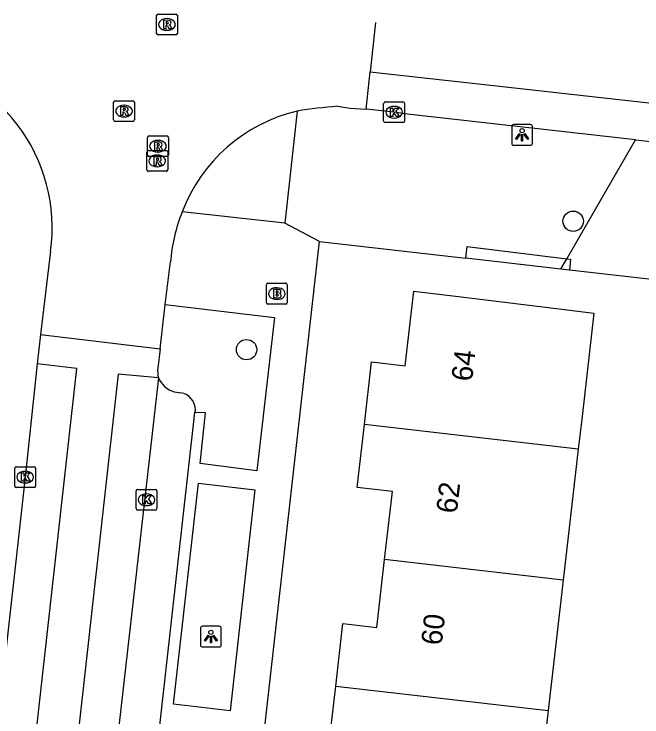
# Model space of a CAD drawing. Extents: x 162082 to 163393, y 388091 to 388632.
# Drawn here: x 162731.21 to 162761.37, y 388538.63 to 388572.39 of the extents above; entities that cross this region are included whole.
import ezdxf

# ---------------------------------------------------------------- set-up
doc = ezdxf.new("R2010")
doc.units = 0
for name, color, linetype in [('IMGEO_Boom', 7, 'Continuous'), ('IMGEO_Brandkraan', 7, 'Continuous'), ('IMGEO_Groenvoorziening', 7, 'Continuous'), ('IMGEO_Kolk', 7, 'Continuous'), ('IMGEO_Lichtpunt', 7, 'Continuous'), ('IMGEO_Pand', 7, 'Continuous'), ('IMGEO_Pand_nummerreeks', 7, 'Continuous'), ('IMGEO_Parkeervlak_open', 7, 'Continuous'), ('IMGEO_Rijbaan_lokaal_gesloten', 7, 'Continuous'), ('IMGEO_Rijbaan_lokaal_open', 7, 'Continuous'), ('IMGEO_Rioolput', 7, 'Continuous'), ('IMGEO_Voetpad_open', 7, 'Continuous')]:
    doc.layers.add(name, color=color, linetype=linetype)

msp = doc.modelspace()

# ---------------------------------------------------------------- linework, layer by layer
at = {"layer": 'IMGEO_Boom'}
for centre in [(162758.068, 388562.437), (162742.378, 388556.267)]:
    msp.add_circle(centre, 0.489, dxfattribs=at)
at = {"layer": 'IMGEO_Brandkraan'}
for p, q in [((162743.33, 388558.534), (162743.33, 388559.386)), ((162743.405, 388559.46), (162744.257, 388559.46)), ((162744.331, 388559.386), (162744.331, 388558.534)), ((162743.818, 388559.24), (162743.843, 388559.24)), ((162743.841, 388558.68), (162743.816, 388558.68)), ((162744.257, 388558.46), (162743.405, 388558.46))]:
    msp.add_line(p, q, dxfattribs=at)
for points in [[(162743.33, 388558.534), (162743.33, 388559.386)], [(162743.405, 388559.46), (162744.257, 388559.46)], [(162744.331, 388559.386), (162744.331, 388558.534)], [(162743.678, 388559.16), (162743.678, 388558.76), (162743.891, 388558.76)], [(162743.909, 388559.16), (162743.678, 388559.16)], [(162743.857, 388559.079), (162743.803, 388559.079), (162743.803, 388559.003)], [(162743.803, 388559.003), (162743.856, 388559.003)], [(162743.865, 388558.927), (162743.803, 388558.927), (162743.803, 388558.846)], [(162743.803, 388558.846), (162743.865, 388558.846)], [(162744.257, 388558.46), (162743.405, 388558.46)]]:
    msp.add_lwpolyline(points, dxfattribs=at)
for centre, radius, start, end in [((162743.407, 388559.384), 0.0765, 91.552, 178.448), ((162743.407, 388559.384), 0.0765, 91.552, 178.448), ((162744.255, 388559.384), 0.0765, 1.552, 88.448), ((162744.255, 388559.384), 0.0765, 1.552, 88.448), ((162743.858, 388559.041), 0.0379, 267.8285, 90.9355), ((162743.913, 388559.015), 0.145, 59.4692, 91.5367), ((162743.938, 388559.062), 0.0922, 285.5137, 58.1501), ((162743.943, 388558.87), 0.105, 301.3115, 78.989), ((162743.866, 388558.886), 0.0404, 269.8759, 90.5077), ((162743.897, 388559.011), 0.251, 268.6676, 293.5347), ((162743.407, 388558.536), 0.0765, 181.552, 268.448), ((162743.407, 388558.536), 0.0765, 181.552, 268.448), ((162744.255, 388558.536), 0.0765, 271.552, 358.448), ((162744.255, 388558.536), 0.0765, 271.552, 358.448)]:
    msp.add_arc(centre, radius, start, end, dxfattribs=at)
for centre, major_axis, ratio, start_param, end_param in [((162743.817, 388558.96), (-0.387, 0.002), 0.722429, 4.712389, 7.853982), ((162743.842, 388558.96), (-0.39, 0.002), 0.717154, 1.570796, 4.712389)]:
    msp.add_ellipse(centre, major_axis=major_axis, ratio=ratio, start_param=start_param, end_param=end_param, dxfattribs=at)
at = {"layer": 'IMGEO_Groenvoorziening'}
for points in [[(162744.803, 388567.728), (162744.217, 388562.343)], [(162757.762, 388560.635), (162761.06, 388566.354)], [(162745.878, 388561.46), (162752.905, 388560.658)], [(162752.905, 388560.658), (162752.973, 388561.217), (162757.762, 388560.635)], [(162757.475, 388560.137), (162752.905, 388560.658)], [(162757.475, 388560.137), (162757.762, 388560.635)], [(162757.762, 388560.635), (162757.947, 388560.613), (162757.884, 388560.09)], [(162757.884, 388560.09), (162757.475, 388560.137)], [(162770.012, 388558.707), (162757.884, 388560.09)]]:
    msp.add_lwpolyline(points, dxfattribs=at)
at = {"layer": 'IMGEO_Kolk'}
for p, q in [((162748.964, 388567.248), (162748.964, 388568.1)), ((162749.039, 388568.174), (162749.891, 388568.174)), ((162749.965, 388568.1), (162749.965, 388567.248)), ((162749.452, 388567.954), (162749.477, 388567.954)), ((162749.475, 388567.394), (162749.45, 388567.394)), ((162749.891, 388567.174), (162749.039, 388567.174)), ((162731.241, 388549.718), (162731.241, 388550.57)), ((162731.316, 388550.644), (162732.168, 388550.644)), ((162732.242, 388550.57), (162732.242, 388549.718)), ((162731.729, 388550.424), (162731.754, 388550.424)), ((162731.752, 388549.864), (162731.727, 388549.864)), ((162732.168, 388549.644), (162731.316, 388549.644)), ((162737.143, 388549.558), (162737.995, 388549.558)), ((162737.068, 388548.632), (162737.068, 388549.484)), ((162737.556, 388549.338), (162737.581, 388549.338)), ((162738.069, 388549.484), (162738.069, 388548.632)), ((162737.995, 388548.558), (162737.143, 388548.558)), ((162737.579, 388548.778), (162737.554, 388548.778))]:
    msp.add_line(p, q, dxfattribs=at)
for points in [[(162748.964, 388567.248), (162748.964, 388568.1)], [(162749.039, 388568.174), (162749.891, 388568.174)], [(162749.965, 388568.1), (162749.965, 388567.248)], [(162749.285, 388567.874), (162749.408, 388567.874), (162749.408, 388567.723), (162749.538, 388567.874), (162749.702, 388567.874), (162749.556, 388567.723), (162749.709, 388567.474), (162749.557, 388567.474), (162749.472, 388567.638), (162749.408, 388567.571), (162749.408, 388567.474), (162749.285, 388567.474), (162749.285, 388567.874)], [(162749.891, 388567.174), (162749.039, 388567.174)], [(162731.241, 388549.718), (162731.241, 388550.57)], [(162731.316, 388550.644), (162732.168, 388550.644)], [(162732.242, 388550.57), (162732.242, 388549.718)], [(162731.562, 388550.344), (162731.685, 388550.344), (162731.685, 388550.193), (162731.815, 388550.344), (162731.979, 388550.344), (162731.833, 388550.193), (162731.986, 388549.944), (162731.834, 388549.944), (162731.749, 388550.108), (162731.685, 388550.041), (162731.685, 388549.944), (162731.562, 388549.944), (162731.562, 388550.344)], [(162732.168, 388549.644), (162731.316, 388549.644)], [(162737.143, 388549.558), (162737.995, 388549.558)], [(162737.068, 388548.632), (162737.068, 388549.484)], [(162737.389, 388549.258), (162737.512, 388549.258), (162737.512, 388549.107), (162737.642, 388549.258), (162737.806, 388549.258), (162737.66, 388549.107), (162737.813, 388548.858), (162737.661, 388548.858), (162737.576, 388549.022), (162737.512, 388548.955), (162737.512, 388548.858), (162737.389, 388548.858), (162737.389, 388549.258)], [(162738.069, 388549.484), (162738.069, 388548.632)], [(162737.995, 388548.558), (162737.143, 388548.558)]]:
    msp.add_lwpolyline(points, dxfattribs=at)
for centre, start, end in [((162749.041, 388568.098), 91.552, 178.448), ((162749.041, 388568.098), 91.552, 178.448), ((162749.889, 388568.098), 1.552, 88.448), ((162749.889, 388568.098), 1.552, 88.448), ((162749.041, 388567.25), 181.552, 268.448), ((162749.041, 388567.25), 181.552, 268.448), ((162749.889, 388567.25), 271.552, 358.448), ((162749.889, 388567.25), 271.552, 358.448), ((162731.318, 388550.568), 91.552, 178.448), ((162731.318, 388550.568), 91.552, 178.448), ((162732.166, 388550.568), 1.552, 88.448), ((162732.166, 388550.568), 1.552, 88.448), ((162731.318, 388549.72), 181.552, 268.448), ((162731.318, 388549.72), 181.552, 268.448), ((162732.166, 388549.72), 271.552, 358.448), ((162732.166, 388549.72), 271.552, 358.448), ((162737.145, 388549.482), 91.552, 178.448), ((162737.145, 388549.482), 91.552, 178.448), ((162737.993, 388549.482), 1.552, 88.448), ((162737.993, 388549.482), 1.552, 88.448), ((162737.145, 388548.634), 181.552, 268.448), ((162737.145, 388548.634), 181.552, 268.448), ((162737.993, 388548.634), 271.552, 358.448), ((162737.993, 388548.634), 271.552, 358.448)]:
    msp.add_arc(centre, 0.0765, start, end, dxfattribs=at)
for centre, major_axis, ratio, start_param, end_param in [((162749.451, 388567.674), (-0.387, 0.002), 0.722429, 4.712389, 7.853982), ((162749.476, 388567.674), (-0.39, 0.002), 0.717154, 1.570796, 4.712389), ((162731.728, 388550.144), (-0.387, 0.002), 0.722429, 4.712389, 7.853982), ((162731.753, 388550.144), (-0.39, 0.002), 0.717154, 1.570796, 4.712389), ((162737.555, 388549.058), (-0.387, 0.002), 0.722429, 4.712389, 7.853982), ((162737.58, 388549.058), (-0.39, 0.002), 0.717154, 1.570796, 4.712389)]:
    msp.add_ellipse(centre, major_axis=major_axis, ratio=ratio, start_param=start_param, end_param=end_param, dxfattribs=at)
at = {"layer": 'IMGEO_Lichtpunt'}
for p, q in [((162756.018, 388567.081), (162755.21, 388567.081)), ((162756.018, 388567.081), (162755.21, 388567.081)), ((162755.116, 388566.986), (162755.116, 388566.179)), ((162755.116, 388566.986), (162755.116, 388566.179)), ((162756.112, 388566.179), (162756.112, 388566.986)), ((162756.112, 388566.179), (162756.112, 388566.986)), ((162755.21, 388566.085), (162756.018, 388566.085)), ((162755.21, 388566.085), (162756.018, 388566.085)), ((162740.166, 388542.89), (162740.166, 388542.083)), ((162740.166, 388542.89), (162740.166, 388542.083)), ((162741.068, 388542.985), (162740.26, 388542.985)), ((162741.068, 388542.985), (162740.26, 388542.985)), ((162741.162, 388542.083), (162741.162, 388542.89)), ((162741.162, 388542.083), (162741.162, 388542.89)), ((162740.26, 388541.989), (162741.068, 388541.989)), ((162740.26, 388541.989), (162741.068, 388541.989))]:
    msp.add_line(p, q, dxfattribs=at)
for points in [[(162755.49, 388566.65), (162755.529, 388566.622), (162755.341, 388566.36), (162755.303, 388566.387), (162755.49, 388566.65)], [(162755.592, 388566.602), (162755.639, 388566.602), (162755.639, 388566.28), (162755.592, 388566.28), (162755.592, 388566.602)], [(162755.702, 388566.622), (162755.74, 388566.649), (162755.927, 388566.387), (162755.888, 388566.359), (162755.702, 388566.622)], [(162740.54, 388542.554), (162740.579, 388542.526), (162740.391, 388542.264), (162740.353, 388542.291), (162740.54, 388542.554)], [(162740.642, 388542.506), (162740.689, 388542.506), (162740.689, 388542.184), (162740.642, 388542.184), (162740.642, 388542.506)], [(162740.752, 388542.526), (162740.79, 388542.553), (162740.977, 388542.291), (162740.938, 388542.263), (162740.752, 388542.526)]]:
    msp.add_lwpolyline(points, dxfattribs=at)
for centre in [(162755.615, 388566.784), (162740.665, 388542.688)]:
    msp.add_circle(centre, 0.0994, dxfattribs=at)
for centre, start, end in [((162755.21, 388566.986), 90, 180), ((162755.21, 388566.986), 90, 180), ((162756.018, 388566.986), 0, 90), ((162756.018, 388566.986), 0, 90), ((162755.21, 388566.179), 180, 270), ((162755.21, 388566.179), 180, 270), ((162756.018, 388566.179), 270, 0), ((162756.018, 388566.179), 270, 360), ((162740.26, 388542.89), 90, 180), ((162740.26, 388542.89), 90, 180), ((162741.068, 388542.89), 0, 90), ((162741.068, 388542.89), 0, 90), ((162740.26, 388542.083), 180, 270), ((162740.26, 388542.083), 180, 270), ((162741.068, 388542.083), 270, 0), ((162741.068, 388542.083), 270, 360)]:
    msp.add_arc(centre, 0.0946, start, end, dxfattribs=at)
at = {"layer": 'IMGEO_Pand'}
for points in [[(162748.041, 388552.668), (162748.387, 388555.683), (162749.996, 388555.498), (162750.406, 388559.079), (162752.68, 388558.803), (162757.655, 388558.199), (162759.064, 388558.028), (162758.494, 388553.061), (162758.314, 388551.489)], [(162749.011, 388546.188), (162749.386, 388549.457), (162747.695, 388549.651), (162748.041, 388552.668)], [(162758.314, 388551.489), (162748.041, 388552.668)], [(162758.314, 388551.489), (162757.592, 388545.203)], [(162746.661, 388540.105), (162747.005, 388543.109), (162748.636, 388542.922), (162749.011, 388546.188)], [(162757.592, 388545.203), (162749.011, 388546.188)], [(162757.592, 388545.203), (162756.873, 388538.933)], [(162747.436, 388533.665), (162747.811, 388536.927), (162746.316, 388537.099), (162746.661, 388540.105)], [(162746.661, 388540.105), (162756.873, 388538.933)], [(162756.873, 388538.933), (162756.154, 388532.665)]]:
    msp.add_lwpolyline(points, dxfattribs=at)
at = {"layer": 'IMGEO_Parkeervlak_open'}
for points in [[(162738.894, 388554.244), (162739.22, 388554.2)], [(162739.918, 388553.37), (162739.881, 388553.247)]]:
    msp.add_lwpolyline(points, dxfattribs=at)
for centre, radius, start, end in [((162739.229, 388555.371), 1.176, 202.5689, 253.4482), ((162739.086, 388553.378), 0.832, 359.4171, 80.7082)]:
    msp.add_arc(centre, radius, start, end, dxfattribs=at)
at = {"layer": 'IMGEO_Rijbaan_lokaal_gesloten'}
for points in [[(162748.571, 388571.976), (162748.313, 388569.613)], [(162748.117, 388567.815), (162748.313, 388569.613)], [(162748.313, 388569.613), (162755.69, 388568.792), (162761.263, 388568.173), (162788.597, 388565.123), (162797.445, 388564.135), (162815.695, 388562.098), (162871.917, 388555.824), (162898.423, 388552.866)], [(162746.747, 388567.959), (162747.336, 388567.876), (162748.117, 388567.815)], [(162761.06, 388566.354), (162750.113, 388567.576), (162749.465, 388567.674), (162748.117, 388567.815)], [(162761.06, 388566.354), (162788.394, 388563.304), (162797.242, 388562.316), (162898.22, 388551.047)], [(162732.958, 388560.994), (162732.478, 388556.998)], [(162738.473, 388558.431), (162738.723, 388560.481)], [(162738.231, 388556.314), (162738.473, 388558.431)], [(162732.478, 388556.998), (162738.231, 388556.314)], [(162728.711, 388523.165), (162730.61, 388522.925), (162734.225, 388555.356), (162732.326, 388555.585)], [(162732.326, 388555.585), (162731.742, 388550.144), (162730.483, 388538.918)], [(162738.143, 388554.92), (162736.204, 388555.092), (162728.485, 388485.946), (162730.347, 388485.702)], [(162738.143, 388554.92), (162732.894, 388508.771)]]:
    msp.add_lwpolyline(points, dxfattribs=at)
for centre, radius, start, end in [((162724.949, 388562.147), 8.091, 351.8048, 83.4516), ((162746.627, 388560.083), 7.859, 103.4231, 159.0854), ((162748.758, 388542.737), 25.303, 94.5595, 98.9936), ((162746.974, 388559.822), 8.277, 158.2489, 175.432)]:
    msp.add_arc(centre, radius, start, end, dxfattribs=at)
at = {"layer": 'IMGEO_Rijbaan_lokaal_open'}
for points in [[(162732.478, 388556.998), (162732.326, 388555.585)], [(162738.231, 388556.314), (162738.116, 388555.378)]]:
    msp.add_lwpolyline(points, dxfattribs=at)
msp.add_arc((162739.295, 388555.218), 1.189, 172.2532, 194.4944, dxfattribs=at)
at = {"layer": 'IMGEO_Rioolput'}
for p, q in [((162738.053, 388571.462), (162738.053, 388572.314)), ((162738.128, 388572.388), (162738.98, 388572.388)), ((162738.541, 388572.168), (162738.566, 388572.168)), ((162739.054, 388572.314), (162739.054, 388571.462)), ((162738.564, 388571.608), (162738.539, 388571.608)), ((162738.98, 388571.388), (162738.128, 388571.388)), ((162735.99, 388567.301), (162735.99, 388568.153)), ((162736.065, 388568.227), (162736.917, 388568.227)), ((162736.991, 388568.153), (162736.991, 388567.301)), ((162736.478, 388568.007), (162736.503, 388568.007)), ((162736.501, 388567.447), (162736.476, 388567.447)), ((162736.917, 388567.227), (162736.065, 388567.227)), ((162737.621, 388565.615), (162737.621, 388566.467)), ((162737.696, 388566.541), (162738.548, 388566.541)), ((162738.622, 388566.467), (162738.622, 388565.615)), ((162738.109, 388566.321), (162738.134, 388566.321)), ((162737.587, 388564.908), (162737.587, 388565.76)), ((162737.662, 388565.834), (162738.514, 388565.834)), ((162738.132, 388565.761), (162738.107, 388565.761)), ((162738.588, 388565.76), (162738.588, 388564.908)), ((162738.548, 388565.541), (162737.696, 388565.541)), ((162738.075, 388565.614), (162738.1, 388565.614)), ((162738.098, 388565.054), (162738.073, 388565.054)), ((162738.514, 388564.834), (162737.662, 388564.834))]:
    msp.add_line(p, q, dxfattribs=at)
for points in [[(162738.053, 388571.462), (162738.053, 388572.314)], [(162738.128, 388572.388), (162738.98, 388572.388)], [(162739.054, 388572.314), (162739.054, 388571.462)], [(162738.642, 388572.086), (162738.39, 388572.088), (162738.39, 388571.688)], [(162738.39, 388571.688), (162738.514, 388571.688), (162738.514, 388571.85), (162738.525, 388571.85)], [(162738.568, 388572.007), (162738.514, 388572.007), (162738.514, 388571.926)], [(162738.514, 388571.926), (162738.566, 388571.926)], [(162738.572, 388571.821), (162738.643, 388571.688), (162738.783, 388571.688), (162738.718, 388571.814)], [(162738.98, 388571.388), (162738.128, 388571.388)], [(162735.99, 388567.301), (162735.99, 388568.153)], [(162736.065, 388568.227), (162736.917, 388568.227)], [(162736.991, 388568.153), (162736.991, 388567.301)], [(162736.579, 388567.925), (162736.327, 388567.927), (162736.327, 388567.527)], [(162736.505, 388567.846), (162736.451, 388567.846), (162736.451, 388567.765)], [(162736.451, 388567.765), (162736.503, 388567.765)], [(162736.327, 388567.527), (162736.451, 388567.527), (162736.451, 388567.689), (162736.462, 388567.689)], [(162736.509, 388567.66), (162736.58, 388567.527), (162736.72, 388567.527), (162736.655, 388567.653)], [(162736.917, 388567.227), (162736.065, 388567.227)], [(162737.621, 388565.615), (162737.621, 388566.467)], [(162737.696, 388566.541), (162738.548, 388566.541)], [(162738.622, 388566.467), (162738.622, 388565.615)], [(162738.21, 388566.239), (162737.958, 388566.241), (162737.958, 388565.841)], [(162738.136, 388566.16), (162738.082, 388566.16), (162738.082, 388566.079)], [(162738.082, 388566.079), (162738.134, 388566.079)], [(162737.587, 388564.908), (162737.587, 388565.76)], [(162737.662, 388565.834), (162738.514, 388565.834)], [(162737.958, 388565.841), (162738.082, 388565.841), (162738.082, 388566.003), (162738.093, 388566.003)], [(162738.14, 388565.974), (162738.211, 388565.841), (162738.351, 388565.841), (162738.286, 388565.967)], [(162738.588, 388565.76), (162738.588, 388564.908)], [(162738.548, 388565.541), (162737.696, 388565.541)], [(162738.176, 388565.532), (162737.924, 388565.534), (162737.924, 388565.134)], [(162738.102, 388565.453), (162738.048, 388565.453), (162738.048, 388565.372)], [(162738.048, 388565.372), (162738.1, 388565.372)], [(162737.924, 388565.134), (162738.048, 388565.134), (162738.048, 388565.296), (162738.059, 388565.296)], [(162738.106, 388565.267), (162738.177, 388565.134), (162738.317, 388565.134), (162738.252, 388565.26)], [(162738.514, 388564.834), (162737.662, 388564.834)]]:
    msp.add_lwpolyline(points, dxfattribs=at)
for centre, radius, start, end in [((162738.13, 388572.312), 0.0765, 91.552, 178.448), ((162738.13, 388572.312), 0.0765, 91.552, 178.448), ((162738.978, 388572.312), 0.0765, 1.552, 88.448), ((162738.978, 388572.312), 0.0765, 1.552, 88.448), ((162738.524, 388571.797), 0.0533, 26.0293, 88.6989), ((162738.55, 388572.115), 0.19, 274.7715, 282.9687), ((162738.574, 388571.911), 0.0964, 77.0061, 93.1865), ((162738.588, 388571.968), 0.0378, 276.6634, 79.6772), ((162738.641, 388571.976), 0.109, 350.3612, 89.416), ((162738.639, 388571.976), 0.112, 277.5842, 350.9817), ((162738.623, 388571.761), 0.108, 29.5134, 73.7905), ((162738.13, 388571.464), 0.0765, 181.552, 268.448), ((162738.13, 388571.464), 0.0765, 181.552, 268.448), ((162738.978, 388571.464), 0.0765, 271.552, 358.448), ((162738.978, 388571.464), 0.0765, 271.552, 358.448), ((162736.067, 388568.151), 0.0765, 91.552, 178.448), ((162736.067, 388568.151), 0.0765, 91.552, 178.448), ((162736.915, 388568.151), 0.0765, 1.552, 88.448), ((162736.915, 388568.151), 0.0765, 1.552, 88.448), ((162736.487, 388567.954), 0.19, 274.7715, 282.9687), ((162736.511, 388567.75), 0.0964, 77.0061, 93.1865), ((162736.525, 388567.807), 0.0378, 276.6634, 79.6772), ((162736.578, 388567.815), 0.109, 350.3612, 89.416), ((162736.576, 388567.815), 0.112, 277.5842, 350.9817), ((162736.461, 388567.636), 0.0533, 26.0293, 88.6989), ((162736.56, 388567.6), 0.108, 29.5134, 73.7905), ((162736.067, 388567.303), 0.0765, 181.552, 268.448), ((162736.067, 388567.303), 0.0765, 181.552, 268.448), ((162736.915, 388567.303), 0.0765, 271.552, 358.448), ((162736.915, 388567.303), 0.0765, 271.552, 358.448), ((162737.698, 388566.465), 0.0765, 91.552, 178.448), ((162737.698, 388566.465), 0.0765, 91.552, 178.448), ((162738.546, 388566.465), 0.0765, 1.552, 88.448), ((162738.546, 388566.465), 0.0765, 1.552, 88.448), ((162738.118, 388566.268), 0.19, 274.7715, 282.9687), ((162738.142, 388566.064), 0.0964, 77.0061, 93.1865), ((162738.156, 388566.121), 0.0378, 276.6634, 79.6772), ((162738.209, 388566.129), 0.109, 350.3612, 89.416), ((162738.207, 388566.129), 0.112, 277.5842, 350.9817), ((162737.664, 388565.758), 0.0765, 91.552, 178.448), ((162737.664, 388565.758), 0.0765, 91.552, 178.448), ((162738.092, 388565.95), 0.0533, 26.0293, 88.6989), ((162738.191, 388565.914), 0.108, 29.5134, 73.7905), ((162738.512, 388565.758), 0.0765, 1.552, 88.448), ((162738.512, 388565.758), 0.0765, 1.552, 88.448), ((162737.698, 388565.617), 0.0765, 181.552, 268.448), ((162737.698, 388565.617), 0.0765, 181.552, 268.448), ((162738.084, 388565.561), 0.19, 274.7715, 282.9687), ((162738.108, 388565.357), 0.0964, 77.0061, 93.1865), ((162738.122, 388565.414), 0.0378, 276.6634, 79.6772), ((162738.175, 388565.422), 0.109, 350.3612, 89.416), ((162738.173, 388565.422), 0.112, 277.5842, 350.9817), ((162738.546, 388565.617), 0.0765, 271.552, 358.448), ((162738.546, 388565.617), 0.0765, 271.552, 358.448), ((162738.058, 388565.243), 0.0533, 26.0293, 88.6989), ((162738.157, 388565.207), 0.108, 29.5134, 73.7905), ((162737.664, 388564.91), 0.0765, 181.552, 268.448), ((162737.664, 388564.91), 0.0765, 181.552, 268.448), ((162738.512, 388564.91), 0.0765, 271.552, 358.448), ((162738.512, 388564.91), 0.0765, 271.552, 358.448)]:
    msp.add_arc(centre, radius, start, end, dxfattribs=at)
for centre, major_axis, ratio, start_param, end_param in [((162738.54, 388571.888), (-0.387, 0.002), 0.722429, 4.712389, 7.853982), ((162738.565, 388571.888), (-0.39, 0.002), 0.717154, 1.570796, 4.712389), ((162736.477, 388567.727), (-0.387, 0.002), 0.722429, 4.712389, 7.853982), ((162736.502, 388567.727), (-0.39, 0.002), 0.717154, 1.570796, 4.712389), ((162738.108, 388566.041), (-0.387, 0.002), 0.722429, 4.712389, 7.853982), ((162738.133, 388566.041), (-0.39, 0.002), 0.717154, 1.570796, 4.712389), ((162738.074, 388565.334), (-0.387, 0.002), 0.722429, 4.712389, 7.853982), ((162738.099, 388565.334), (-0.39, 0.002), 0.717154, 1.570796, 4.712389)]:
    msp.add_ellipse(centre, major_axis=major_axis, ratio=ratio, start_param=start_param, end_param=end_param, dxfattribs=at)
at = {"layer": 'IMGEO_Voetpad_open'}
for points in [[(162744.217, 388562.343), (162739.286, 388562.889)], [(162745.878, 388561.46), (162744.217, 388562.343)], [(162739.957, 388508.884), (162745.878, 388561.46)], [(162738.473, 388558.431), (162743.715, 388557.817), (162742.877, 388550.452), (162740.156, 388550.803), (162740.405, 388553.228), (162739.881, 388553.247)], [(162739.881, 388553.247), (162734.876, 388508.583)], [(162742.779, 388549.542), (162741.596, 388538.927), (162738.863, 388539.243), (162740.074, 388549.861), (162742.779, 388549.542)]]:
    msp.add_lwpolyline(points, dxfattribs=at)

# ---------------------------------------------------------------- texts
at = {"layer": 'IMGEO_Pand_nummerreeks'}
for s, p in [('64', (162753.206, 388554.714)), ('62', (162752.476, 388548.372)), ('60', (162751.749, 388542.038))]:
    msp.add_text(s, height=1, rotation=83.4445, dxfattribs=at).set_placement(p)

doc.saveas('drawing.dxf')
